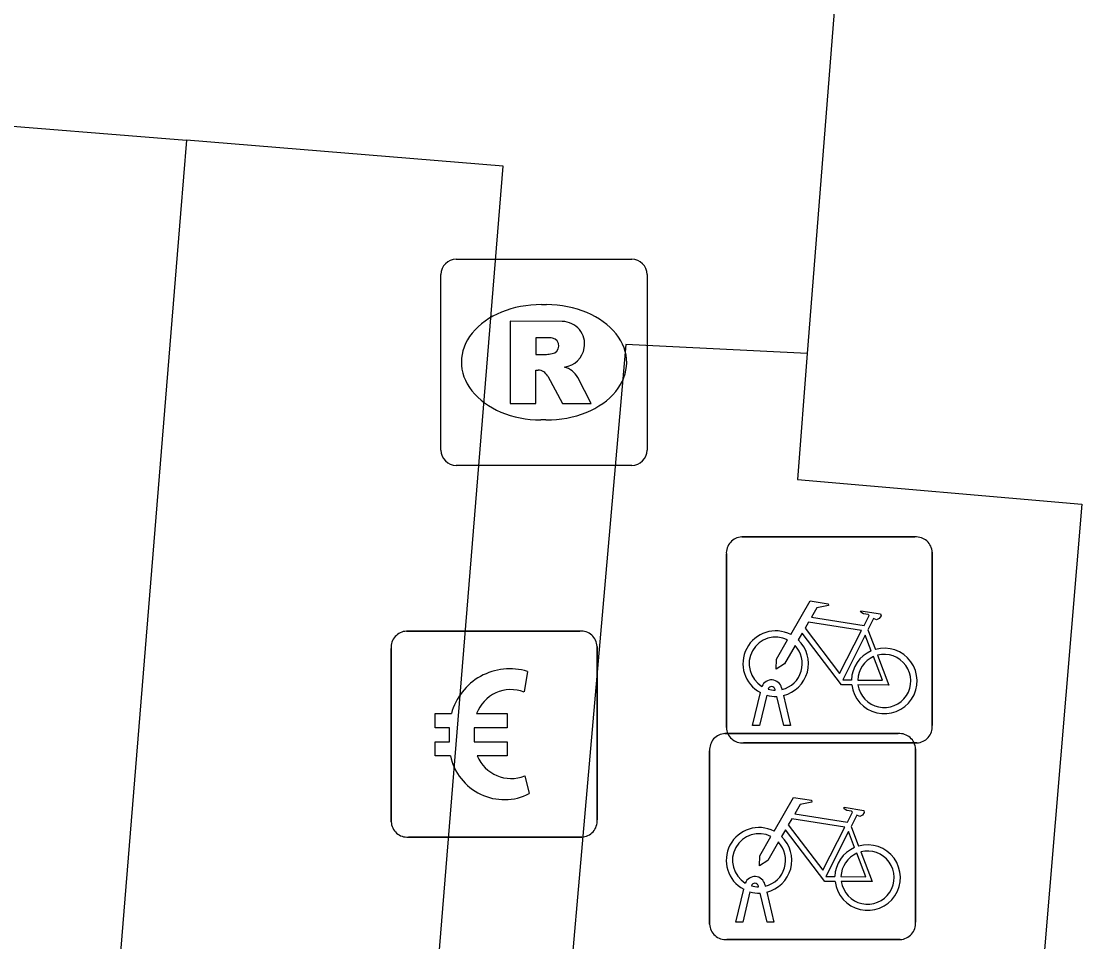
# Model space of a CAD drawing. Extents: x 159961 to 160856, y 382704 to 383353.
# Drawn here: x 160581.64 to 160586.78, y 383277.75 to 383282.22 of the extents above; entities that cross this region are included whole.
import ezdxf

# ---------------------------------------------------------------- set-up
doc = ezdxf.new("R2010")
doc.units = 0
for name, color, linetype in [('IMGEO_Betaalautomaat', 7, 'Continuous'), ('IMGEO_Fietsenrek', 7, 'Continuous'), ('IMGEO_Pand', 7, 'Continuous'), ('IMGEO_Pand_overbouw', 7, 'Continuous'), ('IMGEO_Rioolput', 7, 'Continuous'), ('IMGEO_Voetpad_open', 7, 'Continuous')]:
    doc.layers.add(name, color=color, linetype=linetype)

msp = doc.modelspace()

# ---------------------------------------------------------------- linework, layer by layer
at = {"layer": 'IMGEO_Betaalautomaat'}
for p, q in [((160583.5079, 383279.2605), (160584.3488, 383279.2605)), ((160584.3488, 383279.2605), (160583.5079, 383279.2605)), ((160583.4335, 383278.3359), (160583.4335, 383279.1768)), ((160583.4335, 383279.1768), (160583.4335, 383278.3359)), ((160584.4325, 383279.1861), (160584.4325, 383278.3452)), ((160584.4325, 383278.3452), (160584.4325, 383279.1861)), ((160584.0948, 383279.0652), (160584.0785, 383278.9654)), ((160583.7158, 383278.7235), (160583.7159, 383278.7921)), ((160583.8368, 383278.7921), (160583.8368, 383278.7235)), ((160584.082, 383278.5588), (160584.1037, 383278.4724)), ((160584.3581, 383278.2615), (160583.5172, 383278.2615)), ((160583.5172, 383278.2615), (160584.3581, 383278.2615))]:
    msp.add_line(p, q, dxfattribs=at)
for points in [[(160583.7159, 383278.7921), (160583.6474, 383278.7921), (160583.6474, 383278.8606), (160583.7258, 383278.8606)], [(160583.848, 383278.8606), (160583.9954, 383278.8606), (160583.9954, 383278.7921), (160583.8368, 383278.7921)], [(160583.7212, 383278.6555), (160583.6474, 383278.6555), (160583.6474, 383278.7235), (160583.7158, 383278.7235)], [(160583.8368, 383278.7235), (160583.9954, 383278.7235), (160583.9954, 383278.6555), (160583.8507, 383278.6555)]]:
    msp.add_lwpolyline(points, dxfattribs=at)
for centre, radius, start, end in [((160583.5112, 383279.1826), 0.0779, 92.4484, 184.2845), ((160583.5112, 383279.1826), 0.0779, 92.4484, 184.2845), ((160584.3546, 383279.1828), 0.0779, 2.4484, 94.2845), ((160584.3546, 383279.1828), 0.0779, 2.4484, 94.2845), ((160584.0091, 383278.7847), 0.2933, 73.014, 165.0139), ((160584.0154, 383278.7982), 0.1786, 69.3236, 159.5683), ((160583.9824, 383278.7101), 0.2668, 191.8096, 297.0389), ((160584.0154, 383278.7246), 0.1787, 202.7625, 291.8693), ((160583.5113, 383278.3392), 0.0779, 182.4484, 274.2845), ((160583.5113, 383278.3392), 0.0779, 182.4484, 274.2845), ((160584.3548, 383278.3393), 0.0779, 272.4484, 4.2845), ((160584.3548, 383278.3393), 0.0779, 272.4484, 4.2845)]:
    msp.add_arc(centre, radius, start, end, dxfattribs=at)
at = {"layer": 'IMGEO_Fietsenrek'}
for p, q in [((160585.1339, 383279.7175), (160585.9748, 383279.7175)), ((160585.9748, 383279.7175), (160585.1339, 383279.7175)), ((160585.0595, 383278.7929), (160585.0595, 383279.6338)), ((160585.0595, 383279.6338), (160585.0595, 383278.7929)), ((160586.0585, 383279.6431), (160586.0585, 383278.8022)), ((160586.0585, 383278.8022), (160586.0585, 383279.6431)), ((160585.7462, 383279.2672), (160585.7825, 383279.172)), ((160585.3276, 383278.9854), (160585.3294, 383278.9775)), ((160585.1865, 383278.8023), (160585.2248, 383278.9623)), ((160585.2552, 383278.9501), (160585.2199, 383278.8023)), ((160585.2969, 383278.9739), (160585.2959, 383278.9782)), ((160585.338, 383278.8023), (160585.3041, 383278.944)), ((160585.3364, 383278.9483), (160585.3714, 383278.8023)), ((160585.2199, 383278.8023), (160585.1865, 383278.8023)), ((160585.3714, 383278.8023), (160585.338, 383278.8023)), ((160585.0529, 383278.7635), (160585.8938, 383278.7635)), ((160585.8938, 383278.7635), (160585.0529, 383278.7635)), ((160584.9785, 383277.8389), (160584.9785, 383278.6798)), ((160584.9785, 383278.6798), (160584.9785, 383277.8389)), ((160585.9841, 383278.7185), (160585.1432, 383278.7185)), ((160585.1432, 383278.7185), (160585.9841, 383278.7185)), ((160585.9775, 383278.6891), (160585.9775, 383277.8482)), ((160585.9775, 383277.8482), (160585.9775, 383278.6891)), ((160585.6652, 383278.3132), (160585.7015, 383278.218)), ((160585.1055, 383277.8483), (160585.1438, 383278.0083)), ((160585.2159, 383278.0199), (160585.2149, 383278.0242)), ((160585.2466, 383278.0314), (160585.2484, 383278.0235)), ((160585.1742, 383277.9961), (160585.1389, 383277.8483)), ((160585.257, 383277.8483), (160585.2231, 383277.99)), ((160585.2554, 383277.9943), (160585.2904, 383277.8483)), ((160585.1389, 383277.8483), (160585.1055, 383277.8483)), ((160585.2904, 383277.8483), (160585.257, 383277.8483)), ((160585.9031, 383277.7645), (160585.0622, 383277.7645)), ((160585.0622, 383277.7645), (160585.9031, 383277.7645))]:
    msp.add_line(p, q, dxfattribs=at)
for points in [[(160585.3721, 383279.2442), (160585.4668, 383279.4077), (160585.553, 383279.3939), (160585.5547, 383279.3852), (160585.4986, 383279.3743), (160585.4724, 383279.329), (160585.7276, 383279.2882)], [(160585.7276, 383279.2882), (160585.7526, 383279.337), (160585.7475, 383279.341), (160585.7243, 383279.3447), (160585.7116, 383279.3522), (160585.7106, 383279.3553), (160585.7128, 383279.3599), (160585.8076, 383279.3448), (160585.8099, 383279.3345), (160585.8005, 383279.3221), (160585.7881, 383279.3157), (160585.7736, 383279.3219), (160585.7462, 383279.2672)], [(160585.7147, 383279.263), (160585.4579, 383279.304), (160585.4412, 383279.2752), (160585.6082, 383279.0549), (160585.7147, 383279.263)], [(160585.6678, 383278.9995), (160585.6181, 383278.9996), (160585.4274, 383279.2513), (160585.4084, 383279.2185)], [(160585.7627, 383279.165), (160585.7334, 383279.2418), (160585.624, 383279.0237), (160585.6667, 383279.0236)], [(160585.3928, 383279.1917), (160585.3412, 383279.1025), (160585.3013, 383279.0765), (160585.3025, 383279.124), (160585.357, 383279.2182)], [(160585.6967, 383279.0235), (160585.8166, 383279.0233), (160585.7734, 383279.1369)], [(160585.7932, 383279.1438), (160585.8482, 383278.9992), (160585.6981, 383278.9995)], [(160585.2911, 383278.2902), (160585.3858, 383278.4537), (160585.472, 383278.4399), (160585.4737, 383278.4312), (160585.4176, 383278.4203), (160585.3914, 383278.375), (160585.6466, 383278.3342)], [(160585.6466, 383278.3342), (160585.6716, 383278.383), (160585.6665, 383278.387), (160585.6433, 383278.3907), (160585.6306, 383278.3982), (160585.6296, 383278.4013), (160585.6318, 383278.4059), (160585.7266, 383278.3908), (160585.7289, 383278.3805), (160585.7195, 383278.3681), (160585.7071, 383278.3617), (160585.6926, 383278.3679), (160585.6652, 383278.3132)], [(160585.6337, 383278.309), (160585.3769, 383278.35), (160585.3602, 383278.3212), (160585.5272, 383278.1009), (160585.6337, 383278.309)], [(160585.3118, 383278.2377), (160585.2602, 383278.1485), (160585.2203, 383278.1225), (160585.2215, 383278.17), (160585.276, 383278.2642)], [(160585.5868, 383278.0455), (160585.5371, 383278.0456), (160585.3464, 383278.2973), (160585.3274, 383278.2645)], [(160585.6817, 383278.211), (160585.6524, 383278.2878), (160585.543, 383278.0697), (160585.5857, 383278.0696)], [(160585.6157, 383278.0695), (160585.7356, 383278.0693), (160585.6924, 383278.1829)], [(160585.7122, 383278.1898), (160585.7672, 383278.0452), (160585.6171, 383278.0455)]]:
    msp.add_lwpolyline(points, dxfattribs=at)
for centre, radius, start, end in [((160585.1372, 383279.6396), 0.0779, 92.4484, 184.2845), ((160585.1372, 383279.6396), 0.0779, 92.4484, 184.2845), ((160585.9806, 383279.6398), 0.0779, 2.4484, 94.2845), ((160585.9806, 383279.6398), 0.0779, 2.4484, 94.2845), ((160585.2991, 383279.1029), 0.159, 62.6766, 242.1369), ((160585.2991, 383279.1029), 0.129, 63.3192, 238.903), ((160585.2991, 383279.1029), 0.129, 283.6043, 43.4302), ((160585.2991, 383279.1029), 0.159, 283.5766, 46.6042), ((160585.8257, 383279.0189), 0.159, 113.3408, 178.3217), ((160585.8257, 383279.0189), 0.159, 187.0065, 105.7708), ((160585.8257, 383279.0189), 0.129, 113.923, 177.9556), ((160585.8257, 383279.0189), 0.129, 188.6715, 104.5883), ((160585.2789, 383278.9743), 0.0499, 12.8025, 158.6934), ((160585.2789, 383278.9743), 0.0174, 12.8025, 163.4502), ((160585.2991, 383279.1029), 0.159, 253.9967, 271.7867), ((160585.2991, 383279.1029), 0.129, 253.415, 269.0204), ((160585.1374, 383278.7962), 0.0779, 182.4484, 274.2845), ((160585.1374, 383278.7962), 0.0779, 182.4484, 274.2845), ((160585.9808, 383278.7964), 0.0779, 272.4484, 4.2845), ((160585.9808, 383278.7964), 0.0779, 272.4484, 4.2845), ((160585.0562, 383278.6856), 0.0779, 92.4484, 184.2845), ((160585.0562, 383278.6856), 0.0779, 92.4484, 184.2845), ((160585.8996, 383278.6858), 0.0779, 2.4484, 94.2845), ((160585.8996, 383278.6858), 0.0779, 2.4484, 94.2845), ((160585.2181, 383278.1489), 0.159, 62.6766, 242.1369), ((160585.2181, 383278.1489), 0.129, 63.3192, 238.903), ((160585.2181, 383278.1489), 0.159, 283.5766, 46.6042), ((160585.2181, 383278.1489), 0.129, 283.6043, 43.4302), ((160585.7447, 383278.0649), 0.159, 113.3408, 178.3217), ((160585.7447, 383278.0649), 0.159, 187.0065, 105.7708), ((160585.7447, 383278.0649), 0.129, 113.923, 177.9556), ((160585.7447, 383278.0649), 0.129, 188.6715, 104.5883), ((160585.1979, 383278.0203), 0.0499, 12.8025, 158.6934), ((160585.1979, 383278.0203), 0.0174, 12.8025, 163.4502), ((160585.2181, 383278.1489), 0.129, 253.415, 269.0204), ((160585.2181, 383278.1489), 0.159, 253.9967, 271.7867), ((160585.0564, 383277.8422), 0.0779, 182.4484, 274.2845), ((160585.0564, 383277.8422), 0.0779, 182.4484, 274.2845), ((160585.8998, 383277.8424), 0.0779, 272.4484, 4.2845), ((160585.8998, 383277.8424), 0.0779, 272.4484, 4.2845)]:
    msp.add_arc(centre, radius, start, end, dxfattribs=at)
at = {"layer": 'IMGEO_Pand'}
msp.add_lwpolyline([(160574.866, 383293.963), (160583.35, 383292.828), (160582.801, 383286.083), (160581.715, 383286.176), (160581.354, 383281.73), (160582.44, 383281.642), (160582.411, 383281.287), (160581.861, 383274.518), (160581.47, 383269.713), (160581.416, 383269.055)], dxfattribs=at)
at = {"layer": 'IMGEO_Pand_overbouw'}
msp.add_lwpolyline([(160583.977, 383281.517), (160582.44, 383281.642), (160582.411, 383281.287), (160581.861, 383274.518), (160583.398, 383274.393)], close=True, dxfattribs=at)
at = {"layer": 'IMGEO_Rioolput'}
for p, q in [((160583.7489, 383281.0655), (160584.6011, 383281.0655)), ((160583.6745, 383280.1389), (160583.6745, 383280.9911)), ((160584.6755, 383280.9911), (160584.6755, 383280.1389)), ((160584.1625, 383280.8447), (160584.1875, 383280.8447)), ((160584.1845, 383280.2853), (160584.1596, 383280.2853)), ((160584.6011, 383280.0645), (160583.7489, 383280.0645))]:
    msp.add_line(p, q, dxfattribs=at)
for points in [[(160583.7489, 383281.0655), (160584.6011, 383281.0655)], [(160583.6745, 383280.1389), (160583.6745, 383280.9911)], [(160584.6755, 383280.9911), (160584.6755, 383280.1389)], [(160584.2635, 383280.7629), (160584.0108, 383280.765), (160584.0108, 383280.365)], [(160584.1892, 383280.6842), (160584.1352, 383280.6842), (160584.1352, 383280.6029)], [(160584.1352, 383280.6029), (160584.187, 383280.6029)], [(160584.0108, 383280.365), (160584.1352, 383280.365), (160584.1352, 383280.5275), (160584.146, 383280.5275)], [(160584.1927, 383280.4976), (160584.2642, 383280.365), (160584.4039, 383280.365), (160584.3389, 383280.4912)], [(160584.6011, 383280.0645), (160583.7489, 383280.0645)]]:
    msp.add_lwpolyline(points, dxfattribs=at)
for centre, radius, start, end in [((160583.751, 383280.989), 0.0765, 91.552, 178.448), ((160583.751, 383280.989), 0.0765, 91.552, 178.448), ((160584.599, 383280.989), 0.0765, 1.552, 88.448), ((160584.599, 383280.989), 0.0765, 1.552, 88.448), ((160584.2624, 383280.6534), 0.1095, 350.3612, 89.416), ((160584.1945, 383280.5879), 0.0964, 77.0061, 93.1865), ((160584.2094, 383280.6446), 0.0378, 276.6634, 79.6772), ((160584.26, 383280.6526), 0.1117, 277.5842, 350.9817), ((160584.1712, 383280.7922), 0.1899, 274.7715, 282.9687), ((160584.1448, 383280.4742), 0.0533, 26.0293, 88.6989), ((160584.2445, 383280.4378), 0.1085, 29.5134, 73.7905), ((160583.751, 383280.141), 0.0765, 181.552, 268.448), ((160583.751, 383280.141), 0.0765, 181.552, 268.448), ((160584.599, 383280.141), 0.0765, 271.552, 358.448), ((160584.599, 383280.141), 0.0765, 271.552, 358.448)]:
    msp.add_arc(centre, radius, start, end, dxfattribs=at)
for centre, major_axis, ratio, start_param, end_param in [((160584.161, 383280.565), (-0.3872, 0.002), 0.722429, 4.712389, 7.853982), ((160584.186, 383280.565), (-0.3901, 0.002), 0.717154, 1.570796, 4.712389)]:
    msp.add_ellipse(centre, major_axis=major_axis, ratio=ratio, start_param=start_param, end_param=end_param, dxfattribs=at)
at = {"layer": 'IMGEO_Voetpad_open'}
for points in [[(160586.429, 383292.981), (160585.452, 383280.608)], [(160585.452, 383280.608), (160584.572, 383280.652), (160583.599, 383269.519), (160584.569, 383269.446)], [(160585.452, 383280.608), (160585.404, 383279.996), (160586.784, 383279.877), (160585.9, 383269.316), (160584.569, 383269.446)]]:
    msp.add_lwpolyline(points, dxfattribs=at)

doc.saveas('drawing.dxf')
